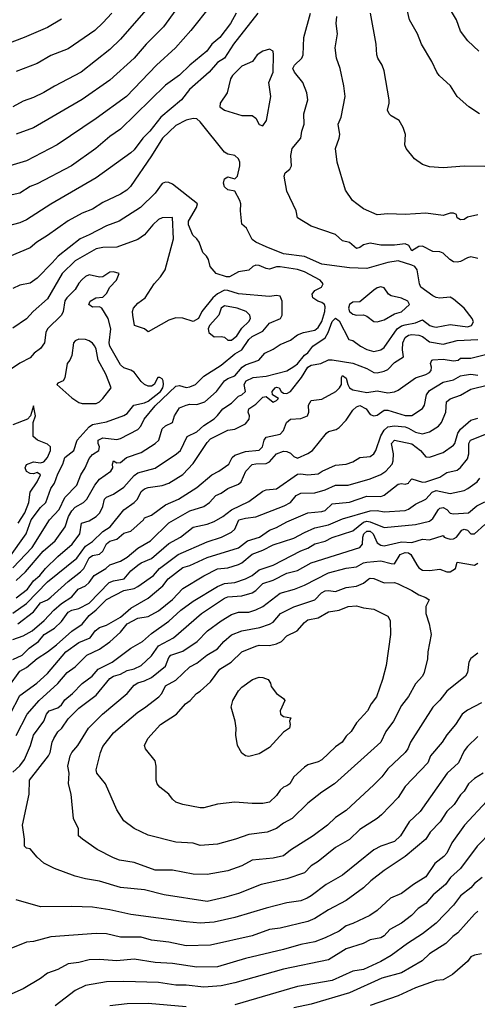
# Model space of a CAD drawing. Header units: metres. Extents: x -46681 to -43747, y -240911 to -237677.
# Tile 1027 of 1056: x -43902 to -43836, y -238340 to -238198. Entities that reach past the tile are written whole.
import ezdxf

# ---------------------------------------------------------------- set-up
doc = ezdxf.new("R2010")
doc.units = ezdxf.units.M
doc.layers.add('CONTOUR_INDEX', color=1, linetype='Continuous')
doc.layers.add('CONTOUR_INTER', color=3, linetype='Continuous')

msp = doc.modelspace()

# ---------------------------------------------------------------- linework, layer by layer
at = {"layer": 'CONTOUR_INDEX'}
for points, elevation in [([(-43874.1, -238195.98), (-43876.96, -238199.52), (-43879.16, -238202.02), (-43881.91, -238204.52), (-43886.23, -238209.02), (-43890.6, -238212.19), (-43896.22, -238216.02), (-43900.6, -238218.29), (-43906.1, -238219.92)], 75), ([(-43834.6, -238219.12), (-43837.6, -238219.06), (-43840.6, -238219.33), (-43842.6, -238219.19), (-43843.6, -238218.82), (-43844.73, -238218.02), (-43845.93, -238216.52), (-43846.15, -238216.02), (-43846.01, -238214.52), (-43846.36, -238213.52), (-43846.93, -238212.52), (-43848.1, -238211.82), (-43848.4, -238211.52), (-43848.61, -238211.02), (-43848.37, -238210.02), (-43848.4, -238209.52), (-43849.1, -238205.34), (-43849.4, -238204.52), (-43850.01, -238203.52), (-43850.14, -238203.02), (-43850.24, -238201.52), (-43851.08, -238197.02)], 75), ([(-43902.6, -238276.94), (-43899.78, -238274.02), (-43897.3, -238270.02), (-43895.93, -238268.52), (-43895.1, -238266.82), (-43893.35, -238265.02), (-43892.79, -238263.52), (-43892.15, -238262.52), (-43891.6, -238261.17), (-43891.1, -238260.63), (-43890.22, -238260.02), (-43890.12, -238259.52), (-43890.3, -238259.02), (-43890.31, -238258.52), (-43889.6, -238258.19), (-43887.6, -238258.47), (-43887.1, -238258.32), (-43884.6, -238257.03), (-43884.15, -238256.52), (-43883.66, -238255.52), (-43882.1, -238253.58), (-43879.1, -238250.76), (-43878.6, -238250.65), (-43877.6, -238250.95), (-43877.1, -238250.88), (-43876.3, -238250.52), (-43875.1, -238249.31), (-43872.6, -238247.73), (-43870.6, -238246.13), (-43869.62, -238245.52), (-43868.6, -238244.05), (-43868.1, -238243.59), (-43866.6, -238242.83), (-43865.6, -238241.7), (-43864.05, -238241.02), (-43863.79, -238240.52), (-43863.8, -238238.52), (-43864.1, -238237.8), (-43864.6, -238237.7), (-43865.6, -238237.84), (-43870.1, -238237.48), (-43871.6, -238236.97), (-43872.1, -238236.95), (-43873.1, -238237.46), (-43873.76, -238238.02), (-43875.35, -238240.02), (-43875.86, -238241.02), (-43876.6, -238241.45), (-43878.1, -238240.95), (-43879.1, -238240.93), (-43880.1, -238241.27), (-43883.1, -238242.96), (-43883.64, -238242.52), (-43885.05, -238242.02), (-43885.32, -238240.52), (-43885.35, -238240.02), (-43885.19, -238239.52), (-43884.6, -238238.81), (-43883.52, -238238.02), (-43882.24, -238236.02), (-43881.3, -238235.02), (-43880.66, -238234.02), (-43879.43, -238229.52), (-43879.6, -238226.46), (-43881.1, -238226.54), (-43881.6, -238226.74), (-43882.42, -238227.52), (-43883.6, -238228.97), (-43884.6, -238229.63), (-43887.6, -238230.72), (-43889.6, -238230.79), (-43890.6, -238230.99), (-43893.6, -238232.71), (-43895.46, -238234.52), (-43897.6, -238238.19), (-43899.65, -238240.02), (-43900.6, -238241.05), (-43902.6, -238242.4)], 70), ([(-43902.6, -238287.26), (-43901.1, -238286.71), (-43899.81, -238286.02), (-43898.07, -238284.52), (-43896.67, -238283.02), (-43895.6, -238282.07), (-43894.1, -238281.1), (-43893.19, -238280.02), (-43892.1, -238279.5), (-43891.59, -238279.02), (-43890.86, -238278.02), (-43889.18, -238277.02), (-43888.6, -238276.5), (-43887.1, -238275.96), (-43886.1, -238275.41), (-43884.6, -238274.1), (-43882.74, -238273.02), (-43880.1, -238270.47), (-43877.1, -238268.7), (-43875.1, -238268.08), (-43874.27, -238267.52), (-43873.33, -238266.52), (-43872.6, -238266.18), (-43871.6, -238265.49), (-43870.1, -238264.89), (-43869.72, -238264.52), (-43869.04, -238263.02), (-43868.1, -238262.06), (-43867.6, -238261.93), (-43866.1, -238261.89), (-43865.6, -238261.64), (-43864.6, -238260.51), (-43863.6, -238260.15), (-43863.1, -238260.19), (-43862.6, -238260.42), (-43862.1, -238260.91), (-43861.6, -238261.12), (-43860.1, -238260.45), (-43859.45, -238260.02), (-43857.41, -238257.52), (-43857.1, -238257.29), (-43856.02, -238257.02), (-43855.6, -238256.71), (-43854.6, -238255.68), (-43853.6, -238254.21), (-43853.1, -238253.74), (-43852.6, -238253.54), (-43851.7, -238254.02), (-43851.1, -238254.85), (-43850.6, -238255.02), (-43850.1, -238254.93), (-43849.1, -238254.21), (-43848.6, -238254.21), (-43846.1, -238254.99), (-43845.1, -238254.98), (-43843.6, -238253.99), (-43843.3, -238253.52), (-43843, -238252.02), (-43842.6, -238251.37), (-43840.6, -238250.18), (-43839.1, -238249.83), (-43838.1, -238249.28), (-43837.6, -238249.17), (-43836.6, -238249.05), (-43835.6, -238249.2)], 75), ([(-43902.6, -238306.34), (-43901.6, -238305.43), (-43900.92, -238304.52), (-43900.03, -238302.52), (-43899.59, -238301.02), (-43898.1, -238299.04), (-43897.73, -238298.02), (-43897.33, -238297.52), (-43896.1, -238297.08), (-43895.6, -238296.67), (-43895.1, -238295.95), (-43893.98, -238295.02), (-43892.6, -238293.6), (-43891.18, -238292.52), (-43890.28, -238291.52), (-43888.27, -238290.52), (-43885.58, -238288.52), (-43883.91, -238287.52), (-43882.6, -238286.37), (-43880.1, -238284.62), (-43878.4, -238283.02), (-43876.6, -238281.75), (-43873.1, -238279.61), (-43872.1, -238279.17), (-43870.6, -238279.02), (-43869.07, -238278.52), (-43868.13, -238278.02), (-43867.1, -238277.21), (-43865.1, -238276.54), (-43861.1, -238274.48), (-43860.1, -238274.11), (-43859.1, -238273.49), (-43857.6, -238273.1), (-43856.6, -238272.55), (-43853.6, -238271.6), (-43852.1, -238270.36), (-43851.6, -238270.22), (-43851.1, -238270.29), (-43849.1, -238271.11), (-43844.6, -238270.67), (-43842.6, -238270.2), (-43842.1, -238269.81), (-43841.29, -238268.52), (-43841.1, -238268.35), (-43840.6, -238268.26), (-43840.1, -238268.55), (-43839.6, -238269.04), (-43839.1, -238269.17), (-43836.96, -238269.02), (-43835.76, -238268.02), (-43834.6, -238267.41)], 80), ([(-43868.05, -238293.02), (-43867.1, -238292.67), (-43866.6, -238292.71), (-43865.81, -238293.02), (-43865.49, -238293.52), (-43865.38, -238294.02), (-43864.6, -238295.03), (-43863.6, -238295.74), (-43863.41, -238296.02), (-43864.07, -238297.52), (-43864.03, -238298.02), (-43863.6, -238298.35), (-43862.57, -238298.52), (-43862.74, -238299.02), (-43862.64, -238299.52), (-43862.73, -238300.02), (-43863.6, -238300.6), (-43865.6, -238302.79), (-43867.1, -238303.71), (-43868.6, -238304.1), (-43869.1, -238304.02), (-43869.6, -238303.61), (-43870.23, -238302.52), (-43870.48, -238301.02), (-43870.44, -238300.02), (-43870.56, -238299.02), (-43871.12, -238297.02), (-43870.9, -238296.02), (-43870.1, -238294.67), (-43869.6, -238294.12), (-43868.05, -238293.02)], 85), ([(-43835.6, -238301.24), (-43837.1, -238302.66), (-43837.6, -238303.31), (-43838.41, -238305.02), (-43840.05, -238306.52), (-43843.92, -238312.02), (-43845.49, -238313.52), (-43846.73, -238315.52), (-43847.6, -238316.36), (-43849.6, -238317.03), (-43850.6, -238317.57), (-43855.1, -238321.19), (-43857.44, -238322.52), (-43859.6, -238324.19), (-43860.2, -238324.52), (-43861.1, -238324.88), (-43863.1, -238325.2), (-43866.1, -238325.96), (-43870.6, -238327.32), (-43873.6, -238327.96), (-43875.6, -238328.09), (-43877.6, -238327.92), (-43885.6, -238326.88), (-43888.6, -238326.2), (-43891.1, -238325.8), (-43894.1, -238325.69), (-43898.6, -238325.74), (-43902.1, -238324.77)], 80), ([(-43835.6, -238326.37), (-43836.1, -238326.8), (-43838.48, -238329.52), (-43839.22, -238330.02), (-43840.23, -238331.02), (-43842.6, -238332.54), (-43843.61, -238333.52), (-43846.6, -238335.26), (-43849.45, -238336.02), (-43854.1, -238338.15), (-43859.6, -238339.76), (-43862.1, -238340.3)], 75)]:
    msp.add_lwpolyline(points, dxfattribs=dict(at, elevation=elevation))
at = {"layer": 'CONTOUR_INTER'}
for points, elevation in [([(-43881.1, -238193.86), (-43887.1, -238200.77), (-43888.6, -238202.26), (-43892.75, -238205.52), (-43896.6, -238207.55), (-43898.1, -238208.47), (-43899.6, -238209.17), (-43901.1, -238209.69), (-43902.6, -238210.54)], 77), ([(-43835.37, -238211.52), (-43836.93, -238210.52), (-43838.57, -238209.02), (-43839.55, -238207.52), (-43841.17, -238206.02), (-43841.52, -238205.52), (-43842.24, -238204.02), (-43843.75, -238201.52), (-43844.3, -238200.02), (-43845.45, -238198.02), (-43846.1, -238195.28)], 76), ([(-43879.1, -238196.56), (-43880.91, -238199.02), (-43883.37, -238201.52), (-43885.13, -238203.52), (-43888.6, -238206.69), (-43892.6, -238209.49), (-43899.6, -238213.55), (-43902.1, -238214.47)], 76), ([(-43835.48, -238202.52), (-43837.05, -238201.02), (-43838.1, -238199.65), (-43838.67, -238198.02), (-43840.1, -238195.68)], 77), ([(-43895.6, -238197.89), (-43897.6, -238199.08), (-43900.94, -238200.52), (-43904.1, -238201.73), (-43905.6, -238202.02), (-43909.6, -238203.11), (-43911.6, -238203.39), (-43912.6, -238203.93), (-43913.1, -238203.99), (-43914.1, -238203.4), (-43915.6, -238203.19), (-43916.1, -238203.24), (-43918.1, -238203.9), (-43920.6, -238203.81), (-43922.1, -238203.17), (-43926.6, -238202.07), (-43927.04, -238201.52), (-43927.02, -238201.02), (-43926.72, -238200.02), (-43927.18, -238199.02), (-43927.17, -238198.02), (-43927.45, -238197.02)], 79), ([(-43870.42, -238197.02), (-43871.22, -238198.52), (-43872.77, -238200.52), (-43873.94, -238201.52), (-43874.64, -238202.52), (-43877.09, -238204.52), (-43878.6, -238205.97), (-43880.6, -238207.43), (-43887.1, -238213.75), (-43888.6, -238214.82), (-43890.62, -238216.52), (-43894.12, -238219.02), (-43899.1, -238221.62), (-43900.11, -238222.02), (-43901.6, -238222.96), (-43907.1, -238224.18)], 74), ([(-43867.28, -238197.02), (-43870.8, -238201.52), (-43872.08, -238203.52), (-43873.1, -238204.16), (-43874.32, -238205.52), (-43877.15, -238208.02), (-43878.29, -238209.52), (-43881.27, -238212.02), (-43882.87, -238214.02), (-43883.85, -238215.02), (-43885.1, -238216.71), (-43885.6, -238217.16), (-43890.6, -238220.78), (-43897.1, -238224.55), (-43900.6, -238226.82), (-43901.6, -238227.26), (-43903.6, -238227.77)], 73), ([(-43888.34, -238197.02), (-43889.6, -238198.42), (-43890.79, -238199.52), (-43894.6, -238202.18), (-43897.1, -238203.16), (-43899.1, -238204.28), (-43902.1, -238205.46)], 78), ([(-43835.6, -238232.36), (-43836.6, -238232.12), (-43837.1, -238232.26), (-43838.1, -238232.8), (-43838.6, -238232.92), (-43839.1, -238232.85), (-43839.64, -238232.52), (-43840.6, -238231.59), (-43841.1, -238231.4), (-43842.1, -238231.37), (-43843.6, -238230.6), (-43844.1, -238230.64), (-43845.1, -238231.27), (-43845.54, -238230.52), (-43846.1, -238230.27), (-43847.6, -238230.47), (-43849.6, -238230.44), (-43851.1, -238230.16), (-43852.1, -238230.42), (-43852.6, -238230.78), (-43853.1, -238230.95), (-43854.1, -238230.09), (-43855.1, -238229.82), (-43856.1, -238228.9), (-43859.6, -238227.72), (-43861.6, -238226.54), (-43861.76, -238225.52), (-43863.1, -238222.68), (-43863.49, -238220.52), (-43863.34, -238220.02), (-43862.71, -238219.52), (-43862.46, -238219.02), (-43862.53, -238217.52), (-43862.34, -238216.52), (-43861.09, -238215.02), (-43860.96, -238214.02), (-43860.65, -238213.02), (-43860.68, -238211.52), (-43860.08, -238209.52), (-43860.26, -238208.52), (-43860.84, -238207.02), (-43862.03, -238205.52), (-43862.25, -238205.02), (-43862.04, -238204.52), (-43860.97, -238203.52), (-43860.79, -238203.02), (-43860.69, -238200.52), (-43859.73, -238197.02)], 73), ([(-43835.6, -238226.09), (-43837.1, -238226.4), (-43837.6, -238226.77), (-43838.1, -238226.83), (-43838.6, -238226.54), (-43838.67, -238226.02), (-43839.1, -238225.86), (-43839.6, -238225.84), (-43840.6, -238226.17), (-43843.1, -238225.85), (-43846.1, -238226.05), (-43848.6, -238225.95), (-43850.1, -238226.1), (-43852.1, -238225.21), (-43853.06, -238224.52), (-43853.68, -238224.02), (-43854.67, -238222.52), (-43855.88, -238218.52), (-43856.11, -238216.52), (-43855.59, -238215.02), (-43855.51, -238214.52), (-43855.71, -238213.02), (-43855.32, -238212.02), (-43854.74, -238209.02), (-43854.91, -238207.52), (-43855.44, -238205.02), (-43855.97, -238203.52), (-43856.14, -238202.02), (-43855.85, -238200.02), (-43856.03, -238198.52), (-43855.92, -238197.52)], 74), ([(-43866.6, -238202.51), (-43867.39, -238203.02), (-43868.09, -238204.02), (-43869.6, -238204.67), (-43870.95, -238206.02), (-43871.22, -238206.52), (-43871.74, -238208.52), (-43872.72, -238210.02), (-43872.78, -238210.52), (-43872.08, -238211.02), (-43869.6, -238211.78), (-43868.1, -238211.79), (-43867.6, -238212.14), (-43867.1, -238213.06), (-43866.6, -238213.28), (-43866.04, -238212.52), (-43865.44, -238209.02), (-43865.7, -238207.02), (-43865.08, -238205.52), (-43865.02, -238203.02), (-43865.1, -238202.51), (-43865.6, -238202.2), (-43866.6, -238202.51)], 72), ([(-43902.1, -238281.23), (-43900.49, -238280.02), (-43899.6, -238278.8), (-43898.69, -238278.02), (-43897.87, -238277.02), (-43896.1, -238275.29), (-43894.02, -238273.52), (-43892.94, -238272.02), (-43892.72, -238270.52), (-43891.6, -238270.18), (-43890.56, -238269.52), (-43890.05, -238269.02), (-43889.6, -238268.1), (-43889.39, -238267.02), (-43889.1, -238266.76), (-43888.1, -238266.31), (-43886.6, -238265.31), (-43885.1, -238263.64), (-43884.6, -238263.25), (-43882.1, -238262.56), (-43879.03, -238260.52), (-43878.45, -238260.02), (-43877.48, -238258.02), (-43876.1, -238257.34), (-43875.1, -238256.43), (-43873.6, -238255.45), (-43873.1, -238255.01), (-43872.36, -238254.02), (-43871.1, -238253.19), (-43870.1, -238252.19), (-43869.61, -238252.02), (-43869.1, -238251.54), (-43869.29, -238250.52), (-43868.98, -238250.02), (-43867.95, -238249.52), (-43866.1, -238249.34), (-43863.1, -238248.56), (-43862.1, -238247.95), (-43861.6, -238247.54), (-43860.6, -238246.28), (-43860.1, -238245.94), (-43859.38, -238245.02), (-43857.6, -238243.79), (-43857.15, -238243.02), (-43856.6, -238241.47), (-43856.1, -238240.99), (-43855.6, -238241.34), (-43854.18, -238244.02), (-43853.6, -238244.17), (-43852.51, -238245.02), (-43851.6, -238245.49), (-43850.6, -238245.75), (-43849.6, -238245.53), (-43849.1, -238245.19), (-43847.22, -238242.52), (-43846.6, -238242.08), (-43846.1, -238241.92), (-43844.6, -238241.62), (-43843.6, -238241.23), (-43842.55, -238242.02), (-43842.1, -238242.19), (-43841.6, -238242.25), (-43839.6, -238241.89), (-43837.1, -238242.2), (-43836.54, -238242.02), (-43836.25, -238241.52), (-43836.45, -238241.02), (-43837.56, -238239.52), (-43839.1, -238238.22), (-43839.6, -238237.96), (-43841.1, -238238.08), (-43841.6, -238237.98), (-43842.1, -238237.75), (-43843.83, -238236.52), (-43844.02, -238236.02), (-43844.35, -238234.02), (-43844.67, -238233.52), (-43845.1, -238233.32), (-43847.1, -238232.72), (-43848.6, -238232.94), (-43851.6, -238233.84), (-43854.1, -238233.74), (-43858.1, -238233.21), (-43860.6, -238232.11), (-43863.6, -238231.69), (-43866.1, -238230.71), (-43867.58, -238230.02), (-43868.1, -238229.66), (-43868.91, -238228.02), (-43869.6, -238227.41), (-43869.82, -238225.52), (-43869.73, -238224.52), (-43869.88, -238224.02), (-43870.6, -238222.69), (-43871.6, -238222.5), (-43872.1, -238222.07), (-43872.26, -238221.52), (-43872.1, -238220.91), (-43871.6, -238220.6), (-43870.6, -238220.88), (-43870.25, -238220.52), (-43869.91, -238219.02), (-43869.91, -238218.52), (-43870.08, -238218.02), (-43870.6, -238217.52), (-43871.6, -238217.35), (-43872.1, -238217.05), (-43875.6, -238212.7), (-43876.1, -238212.27), (-43876.6, -238212.19), (-43877.6, -238212.47), (-43879.1, -238213.2), (-43881.03, -238215.02), (-43882.6, -238217.61), (-43885.63, -238222.02), (-43886.16, -238222.52), (-43887.1, -238223.1), (-43889.6, -238224.3), (-43891.1, -238225.27), (-43892.6, -238225.83), (-43894.6, -238226.93), (-43897.6, -238229.07), (-43899.14, -238230.02), (-43900.1, -238230.84), (-43904.6, -238232.69)], 72), ([(-43902.1, -238278.74), (-43900.76, -238277.52), (-43898.23, -238274.52), (-43896.47, -238273.02), (-43895.06, -238271.02), (-43894.57, -238269.52), (-43894.1, -238268.73), (-43893.6, -238268.21), (-43892.4, -238267.52), (-43891.95, -238267.02), (-43890.78, -238265.02), (-43890.1, -238264.14), (-43888.49, -238263.02), (-43888.16, -238262.52), (-43888.21, -238262.02), (-43888.1, -238261.51), (-43887.6, -238261.79), (-43887.1, -238261.75), (-43886.22, -238261.02), (-43884.1, -238260.33), (-43882.1, -238259.03), (-43881.54, -238258.52), (-43881.1, -238256.91), (-43880.6, -238256.48), (-43879.61, -238256.02), (-43879.32, -238255.02), (-43878.6, -238253.88), (-43877.6, -238253.48), (-43877.1, -238253.37), (-43876.1, -238253.4), (-43874.92, -238253.02), (-43873.26, -238251.52), (-43872.1, -238249.99), (-43871.6, -238249.65), (-43870.6, -238249.26), (-43869.58, -238248.02), (-43869.1, -238247.71), (-43867.14, -238247.02), (-43866.29, -238246.02), (-43865.1, -238245.45), (-43864.1, -238244.76), (-43862.6, -238244.13), (-43861.6, -238243.36), (-43860.73, -238243.02), (-43859.1, -238242.7), (-43858.6, -238242.31), (-43858.1, -238241.45), (-43857.65, -238240.02), (-43857.6, -238239.35), (-43857.72, -238239.02), (-43858.1, -238238.71), (-43858.66, -238238.52), (-43859.39, -238238.02), (-43859.49, -238237.52), (-43859.1, -238236.97), (-43858.14, -238236.52), (-43857.89, -238236.02), (-43858.31, -238235.52), (-43860.6, -238234.28), (-43861.6, -238233.95), (-43864.1, -238233.6), (-43864.6, -238233.57), (-43865.6, -238233.89), (-43866.1, -238233.84), (-43867.1, -238233.39), (-43867.6, -238233.34), (-43868.03, -238233.52), (-43868.6, -238234.05), (-43870.1, -238234.32), (-43871.4, -238235.02), (-43871.8, -238235.02), (-43873.32, -238234.52), (-43874.17, -238233.52), (-43874.39, -238232.52), (-43874.71, -238232.02), (-43875.24, -238231.52), (-43875.73, -238230.02), (-43876.07, -238229.52), (-43876.65, -238229.02), (-43877.27, -238227.52), (-43877.27, -238227.02), (-43876.12, -238225.02), (-43876.01, -238224.52), (-43879.6, -238221.69), (-43880.1, -238221.43), (-43880.6, -238221.36), (-43881.1, -238221.59), (-43882.1, -238222.97), (-43884.18, -238225.02), (-43887.29, -238227.02), (-43889.1, -238227.65), (-43891.6, -238228.98), (-43892.9, -238229.52), (-43896.08, -238232.02), (-43896.91, -238233.02), (-43899.1, -238235.22), (-43900.1, -238235.93), (-43901.6, -238236.21), (-43902.6, -238236.71)], 71), ([(-43903.15, -238275.52), (-43900.67, -238272.02), (-43899.95, -238270.02), (-43898.6, -238268.25), (-43897.83, -238267.52), (-43897.12, -238265.52), (-43896.6, -238264.75), (-43896.1, -238263.38), (-43895.38, -238262.02), (-43895.12, -238261.02), (-43893.81, -238260.02), (-43893.33, -238258.52), (-43891.6, -238256.62), (-43891.1, -238256.29), (-43889.1, -238255.91), (-43886.6, -238254.99), (-43886.1, -238254.69), (-43885.16, -238253.52), (-43883.6, -238253.18), (-43883.1, -238252.91), (-43881.33, -238251.52), (-43881, -238251.02), (-43880.88, -238250.52), (-43880.93, -238250.02), (-43881.1, -238249.71), (-43881.43, -238249.52), (-43881.68, -238249.52), (-43882.25, -238250.52), (-43882.6, -238250.75), (-43883.1, -238250.75), (-43883.6, -238250.53), (-43884.1, -238250.09), (-43885.1, -238248.75), (-43885.6, -238248.45), (-43886.6, -238248.12), (-43887.1, -238247.69), (-43888.6, -238244.99), (-43888.71, -238244.52), (-43888.49, -238242.52), (-43888.84, -238241.02), (-43889.75, -238239.52), (-43890.1, -238239.32), (-43891.1, -238239.39), (-43891.64, -238239.02), (-43891.43, -238238.52), (-43890.64, -238238.02), (-43889.6, -238237.96), (-43889.1, -238237.41), (-43888.6, -238236.5), (-43887.67, -238235.52), (-43887.26, -238234.52), (-43888.1, -238234.28), (-43888.6, -238234.34), (-43889.6, -238235.02), (-43890.1, -238235.05), (-43891.6, -238234.74), (-43892.1, -238234.95), (-43892.6, -238235.4), (-43893.1, -238235.95), (-43893.6, -238236.85), (-43894.82, -238238.02), (-43895.1, -238238.46), (-43895.34, -238240.02), (-43895.6, -238240.52), (-43897.6, -238242.52), (-43897.83, -238243.02), (-43898.04, -238244.52), (-43898.6, -238245.34), (-43899.5, -238246.02), (-43900.1, -238246.66), (-43901.6, -238247.44), (-43903.93, -238249.02)], 69), ([(-43849.6, -238236.45), (-43850.1, -238236.59), (-43850.6, -238236.92), (-43852.6, -238238.62), (-43853.6, -238238.65), (-43854.1, -238238.99), (-43854.26, -238239.52), (-43854.1, -238240.02), (-43853.6, -238240.39), (-43853.1, -238240.54), (-43852.1, -238240.47), (-43851.6, -238240.7), (-43850.6, -238241.45), (-43850.1, -238241.52), (-43849.1, -238241.2), (-43847.6, -238240.33), (-43846.6, -238240.08), (-43845.44, -238239.02), (-43845.7, -238238.52), (-43846.6, -238238.08), (-43848.1, -238237.76), (-43848.5, -238237.52), (-43849.1, -238236.59), (-43849.6, -238236.45)], 71), ([(-43872.1, -238239.19), (-43872.56, -238239.52), (-43872.93, -238240.52), (-43874.24, -238242.02), (-43874.43, -238242.52), (-43874.35, -238243.02), (-43873.6, -238243.68), (-43872.6, -238243.63), (-43872.1, -238243.73), (-43871.6, -238244.14), (-43871.1, -238244.14), (-43870.32, -238243.52), (-43869.6, -238242.41), (-43868.6, -238241.45), (-43868.37, -238241.02), (-43868.43, -238240.52), (-43868.99, -238240.02), (-43870.3, -238239.52), (-43872.1, -238239.19)], 69), ([(-43902.6, -238283.45), (-43900.6, -238282.05), (-43897.6, -238278.95), (-43893.35, -238275.52), (-43892.1, -238273.79), (-43891.1, -238273.13), (-43889.6, -238271.7), (-43888.58, -238271.02), (-43886.6, -238268.57), (-43885.1, -238267.54), (-43884.61, -238267.02), (-43884.1, -238265.94), (-43883.6, -238265.55), (-43883.1, -238265.38), (-43881.1, -238265.07), (-43880.1, -238264.74), (-43878.1, -238263.5), (-43876.6, -238261.89), (-43874.6, -238258.86), (-43874.1, -238258.34), (-43871.6, -238257.1), (-43870.6, -238256.94), (-43869.1, -238256.17), (-43868.56, -238255.52), (-43868.51, -238255.02), (-43868.68, -238254.52), (-43868.61, -238254.02), (-43867.6, -238253.36), (-43866.6, -238252.33), (-43866.1, -238252.25), (-43865.1, -238253.05), (-43864.6, -238252.83), (-43864.34, -238252.52), (-43865.17, -238252.02), (-43865.23, -238251.52), (-43864.79, -238251.02), (-43864.6, -238250.93), (-43864.23, -238251.02), (-43863.95, -238251.52), (-43863.6, -238251.79), (-43863.1, -238251.8), (-43862.6, -238251.54), (-43860.99, -238249.52), (-43860.08, -238248.02), (-43859.6, -238247.74), (-43858.24, -238247.52), (-43857.1, -238246.97), (-43856.6, -238246.97), (-43853.6, -238247.44), (-43851.6, -238248.2), (-43850.6, -238248.78), (-43850.1, -238248.83), (-43849.1, -238248.58), (-43848.6, -238248.37), (-43847.6, -238247.34), (-43846.32, -238246.52), (-43846.46, -238245.52), (-43846.41, -238244.52), (-43846.1, -238243.74), (-43845.6, -238243.4), (-43845.1, -238243.31), (-43844.1, -238243.42), (-43843.6, -238243.63), (-43842.6, -238244.39), (-43840.6, -238244.71), (-43838.6, -238244.2), (-43835.6, -238244.05)], 73), ([(-43893.1, -238244), (-43893.6, -238244.23), (-43893.85, -238244.52), (-43894.1, -238246.35), (-43894.36, -238247.02), (-43894.75, -238247.52), (-43895.1, -238249.58), (-43895.36, -238250.02), (-43896.1, -238250.32), (-43896.23, -238250.52), (-43894.1, -238252.43), (-43893.1, -238253.1), (-43892.6, -238253.25), (-43890.6, -238253.24), (-43890.09, -238253.02), (-43889.6, -238252.52), (-43888.43, -238251.02), (-43889.18, -238249.02), (-43890.31, -238247.02), (-43890.6, -238245.42), (-43890.77, -238245.02), (-43891.1, -238244.59), (-43891.6, -238244.23), (-43892.1, -238244.02), (-43893.1, -238244)], 68), ([(-43901.86, -238285.02), (-43899.6, -238283.25), (-43898.6, -238281.99), (-43897.6, -238281.54), (-43897.1, -238281.17), (-43894.6, -238278.89), (-43892.86, -238277.52), (-43892.36, -238277.02), (-43891.6, -238275.48), (-43891.1, -238275.14), (-43890.1, -238274.94), (-43889.6, -238274.52), (-43889.1, -238273.47), (-43888.6, -238273.08), (-43887.6, -238272.81), (-43886.6, -238271.95), (-43885.6, -238271.67), (-43883.76, -238270.02), (-43883.6, -238269.71), (-43882.6, -238269.36), (-43880.6, -238267.88), (-43878.71, -238267.02), (-43876.1, -238265.35), (-43873.91, -238263.52), (-43872.93, -238263.02), (-43871.46, -238262.02), (-43871.01, -238261.02), (-43870.6, -238260.72), (-43869.1, -238260.19), (-43867.1, -238259.97), (-43866.61, -238259.52), (-43866.39, -238258.52), (-43866.1, -238258.09), (-43864.1, -238257.69), (-43863.6, -238257.14), (-43863.17, -238256.02), (-43862.6, -238255.52), (-43861.1, -238255.44), (-43860.15, -238255.02), (-43859.97, -238254.52), (-43859.99, -238253.52), (-43859.6, -238252.83), (-43858.1, -238252.64), (-43856.08, -238251.52), (-43855.52, -238251.02), (-43855.25, -238250.52), (-43855.26, -238249.52), (-43855.1, -238249.25), (-43854.6, -238249.61), (-43854.36, -238250.52), (-43854.1, -238251), (-43853.6, -238251.3), (-43851.6, -238251.68), (-43850.1, -238251.42), (-43848.6, -238251.72), (-43847.6, -238251.57), (-43847.1, -238251.36), (-43844.6, -238249.55), (-43843.1, -238249.09), (-43842.6, -238248.78), (-43842.33, -238248.52), (-43842.27, -238248.02), (-43842.42, -238247.52), (-43842.23, -238247.02), (-43842.1, -238246.95), (-43840.6, -238246.87), (-43839.1, -238247.11), (-43838.44, -238247.02), (-43838.1, -238246.74), (-43836.6, -238246.71), (-43833.74, -238246.02)], 74), ([(-43902.6, -238290.15), (-43901.26, -238289.52), (-43900.23, -238288.52), (-43898.88, -238287.52), (-43898.09, -238286.52), (-43896.6, -238285.61), (-43895.6, -238284.64), (-43894.6, -238283.33), (-43894.1, -238283.03), (-43893.1, -238282.79), (-43891.57, -238282.02), (-43888.69, -238279.02), (-43888.1, -238278.79), (-43886.55, -238278.52), (-43885.6, -238277.36), (-43884.6, -238276.53), (-43884.1, -238276.2), (-43882.6, -238275.6), (-43880.1, -238273.43), (-43878.43, -238272.52), (-43876.6, -238271.08), (-43874.6, -238270.66), (-43873.6, -238270.25), (-43872.34, -238269.52), (-43871.1, -238268.56), (-43868.6, -238267.37), (-43866.6, -238265.91), (-43866.1, -238265.72), (-43864.6, -238265.57), (-43861.6, -238263.45), (-43861.1, -238263.39), (-43860.1, -238263.54), (-43858.6, -238263.39), (-43858.05, -238263.02), (-43856.1, -238262.13), (-43854.6, -238262), (-43853.6, -238261.66), (-43852.6, -238261.04), (-43851.1, -238260.9), (-43850.59, -238260.52), (-43850.32, -238260.02), (-43849.6, -238257.9), (-43849.1, -238257.12), (-43848.6, -238256.64), (-43847.6, -238256.48), (-43846.1, -238256.64), (-43845.6, -238256.79), (-43844.6, -238257.41), (-43843.6, -238257.64), (-43842.6, -238257.36), (-43841.3, -238256.52), (-43840.86, -238256.02), (-43840.2, -238254.52), (-43840.11, -238253.02), (-43839.6, -238252.59), (-43838.1, -238252.08), (-43836.6, -238251.22), (-43834.1, -238250.59)], 76), ([(-43901.84, -238270.52), (-43900.84, -238269.02), (-43900.28, -238267.52), (-43900.11, -238266.02), (-43899.1, -238264.56), (-43898.6, -238263.52), (-43899.1, -238263.2), (-43899.6, -238263.39), (-43900.1, -238263.36), (-43900.6, -238263.07), (-43900.81, -238262.52), (-43900.6, -238262.05), (-43899.6, -238261.66), (-43898.6, -238261.81), (-43898.1, -238261.65), (-43897.6, -238261.05), (-43897.16, -238260.02), (-43897.18, -238259.52), (-43897.6, -238259.12), (-43899.05, -238258.52), (-43899.68, -238258.02), (-43899.65, -238256.02), (-43899.31, -238255.02), (-43899.6, -238253.62), (-43900.02, -238255.02), (-43900.47, -238255.52), (-43902.6, -238256.35)], 68), ([(-43903.18, -238294.02), (-43901.6, -238291.82), (-43900.6, -238291.31), (-43899.1, -238289.98), (-43897.6, -238289.04), (-43896.32, -238288.02), (-43894.1, -238286.04), (-43892.6, -238285.03), (-43891.6, -238283.78), (-43890.6, -238283), (-43889.1, -238281.49), (-43886.6, -238280.21), (-43885.1, -238279.89), (-43884.6, -238279.64), (-43882.33, -238278.02), (-43881.48, -238277.02), (-43878.75, -238275.02), (-43874.6, -238273.2), (-43872.55, -238272.52), (-43871.1, -238271.81), (-43870.6, -238271.38), (-43870.02, -238270.02), (-43869.1, -238269.76), (-43867.6, -238269.6), (-43863.5, -238268.02), (-43862.61, -238267.52), (-43861.78, -238266.52), (-43861.1, -238266.16), (-43859.1, -238266.11), (-43857.6, -238265.69), (-43856.1, -238265.04), (-43854.31, -238265.02), (-43851.1, -238264.12), (-43849.6, -238263.47), (-43848.86, -238263.02), (-43847.95, -238262.02), (-43847.81, -238261.52), (-43847.78, -238260.52), (-43848.04, -238259.02), (-43847.6, -238258.56), (-43845.1, -238259.09), (-43843.89, -238260.02), (-43843.1, -238260.95), (-43842.6, -238260.98), (-43840.6, -238260.3), (-43839.1, -238259.28), (-43838.91, -238259.02), (-43838.49, -238257.52), (-43838.1, -238256.98), (-43836.6, -238255.65), (-43835.6, -238255.37)], 77), ([(-43902.95, -238298.02), (-43901.6, -238295.31), (-43899.12, -238293.52), (-43897.6, -238292.17), (-43894.93, -238289.02), (-43893.1, -238287.67), (-43891.43, -238287.02), (-43890.72, -238286.02), (-43890.12, -238285.52), (-43889.1, -238285.19), (-43887.1, -238284.06), (-43885.6, -238282.72), (-43883.1, -238281.32), (-43880.98, -238279.52), (-43880.23, -238278.52), (-43878.1, -238276.88), (-43877.1, -238276.59), (-43874.6, -238275.44), (-43870.1, -238274.06), (-43868.81, -238273.02), (-43867.06, -238272.52), (-43865.6, -238271.52), (-43864.6, -238271.14), (-43863.1, -238270.3), (-43860.1, -238269.01), (-43858.1, -238268.81), (-43857.6, -238268.65), (-43856.6, -238267.72), (-43854.1, -238267.49), (-43851.6, -238266.59), (-43849.6, -238266.64), (-43849.1, -238266.45), (-43847.1, -238264.88), (-43846.6, -238264.79), (-43846.1, -238264.9), (-43845.6, -238264.75), (-43845.51, -238264.52), (-43845.1, -238264.12), (-43843.6, -238264.57), (-43843.1, -238264.53), (-43841.1, -238263.88), (-43840.1, -238263.2), (-43838.6, -238262.87), (-43838.1, -238262.48), (-43837.1, -238261.25), (-43836.9, -238260.52), (-43836.89, -238259.02), (-43836.69, -238258.52), (-43834.12, -238257.52)], 78), ([(-43902.1, -238301.09), (-43900.53, -238298.02), (-43898.81, -238296.02), (-43896.1, -238293.57), (-43894.77, -238292.02), (-43893.6, -238291.2), (-43891.91, -238289.52), (-43890.1, -238288.63), (-43888.6, -238287.6), (-43887.1, -238286.22), (-43886.1, -238285.01), (-43884.6, -238284.2), (-43883.1, -238283.94), (-43881.6, -238283.12), (-43879.6, -238281.47), (-43878.1, -238279.92), (-43875.1, -238278.08), (-43873.1, -238277.08), (-43871.6, -238276.92), (-43870.1, -238276.44), (-43869.6, -238276.22), (-43868.1, -238274.94), (-43866.6, -238274.41), (-43865.1, -238273.64), (-43862.1, -238272.67), (-43860.6, -238271.82), (-43859.1, -238271.18), (-43857.1, -238270.76), (-43855.1, -238269.87), (-43851.1, -238268.71), (-43850.1, -238268.67), (-43849.1, -238268.86), (-43846.1, -238268.69), (-43845.6, -238268.48), (-43844.6, -238267.75), (-43843.11, -238267.02), (-43842.18, -238266.02), (-43841.6, -238265.8), (-43839.6, -238266.23), (-43837.6, -238265.79), (-43837.05, -238265.52), (-43835.72, -238264.52), (-43835.31, -238264.02)], 79), ([(-43835.1, -238296.39), (-43837.1, -238297.42), (-43837.87, -238298.02), (-43838.84, -238299.52), (-43840.1, -238300.97), (-43840.75, -238302.02), (-43842.43, -238304.02), (-43842.84, -238305.02), (-43846.1, -238308.41), (-43847.1, -238310), (-43849.47, -238312.52), (-43850.1, -238313.05), (-43852.6, -238314.64), (-43854.1, -238316.05), (-43856.1, -238317.2), (-43858.6, -238319.22), (-43859.6, -238319.87), (-43860.6, -238320.87), (-43863.1, -238321.75), (-43866.83, -238322.52), (-43870.1, -238323.82), (-43872.1, -238324.42), (-43874.6, -238324.97), (-43880.77, -238324.02), (-43883.6, -238323.31), (-43887.1, -238322.97), (-43890.1, -238322.04), (-43892.1, -238321.74), (-43893.6, -238321.35), (-43896.6, -238320.26), (-43898.1, -238319.49), (-43899.1, -238318.62), (-43900.1, -238317.4), (-43900.6, -238317.3), (-43900.9, -238317.02), (-43900.91, -238316.02), (-43901.19, -238314.02), (-43900.24, -238309.52), (-43900.17, -238307.52), (-43897.46, -238304.02), (-43897.19, -238303.52), (-43896.92, -238302.02), (-43896.68, -238301.52), (-43896.1, -238300.57), (-43895.52, -238300.02), (-43894.6, -238298.69), (-43893.1, -238297.15), (-43890.6, -238295.26), (-43888.6, -238292.87), (-43888.1, -238292.52), (-43887.1, -238292.25), (-43886.1, -238291.72), (-43885.1, -238291.48), (-43884.1, -238290.98), (-43882.6, -238289.63), (-43881.6, -238288.18), (-43879.44, -238287.02), (-43875.39, -238283.52), (-43872.1, -238281.28), (-43871.6, -238281.12), (-43869.6, -238280.98), (-43868.1, -238280.52), (-43867.6, -238280.19), (-43866.6, -238279.18), (-43865.1, -238278.7), (-43863.1, -238277.7), (-43861.6, -238277.32), (-43859.6, -238276.2), (-43852.62, -238274.02), (-43852.23, -238273.52), (-43852.19, -238272.52), (-43852.04, -238272.02), (-43851.6, -238271.66), (-43851.1, -238271.66), (-43850.7, -238272.02), (-43850.1, -238273.34), (-43849.6, -238273.65), (-43849.1, -238273.74), (-43846.6, -238273.17), (-43845.1, -238273.27), (-43843.6, -238272.81), (-43842.6, -238272.89), (-43840.6, -238272.28), (-43840.46, -238272.52), (-43840.1, -238272.67), (-43839.6, -238272.81), (-43839.1, -238272.75), (-43838.7, -238272.52), (-43837.92, -238271.52), (-43837.6, -238271.36), (-43837.1, -238271.49), (-43836.6, -238272.03), (-43836.1, -238272.04), (-43834.6, -238270.69)], 81), ([(-43835.6, -238289.2), (-43836.6, -238289.98), (-43836.89, -238290.52), (-43837.08, -238292.02), (-43837.38, -238292.52), (-43840.1, -238294.69), (-43841.1, -238295.98), (-43842.12, -238297.02), (-43845.3, -238302.02), (-43845.71, -238303.02), (-43846.07, -238303.52), (-43848.6, -238305.9), (-43849.45, -238307.02), (-43850.6, -238308.19), (-43854.6, -238311.9), (-43856.1, -238312.91), (-43857.27, -238314.02), (-43859.31, -238315.52), (-43862.6, -238317.6), (-43863.6, -238318.39), (-43865.1, -238318.75), (-43868.1, -238319.05), (-43869.6, -238319.84), (-43871.6, -238320.58), (-43874.6, -238321.12), (-43876.6, -238321.07), (-43879.6, -238320.48), (-43882.1, -238320.46), (-43885.1, -238319.38), (-43887.21, -238319.02), (-43888.1, -238318.7), (-43890.43, -238317.52), (-43892.56, -238316.02), (-43893.12, -238315.52), (-43893.13, -238314.52), (-43893.83, -238313.02), (-43894.17, -238309.52), (-43894.58, -238308.02), (-43894.48, -238306.52), (-43894.66, -238305.52), (-43894.33, -238304.02), (-43894.08, -238303.52), (-43893.22, -238302.52), (-43891.7, -238300.02), (-43889.68, -238298.02), (-43886.1, -238295.02), (-43885.1, -238293.82), (-43884.6, -238293.49), (-43883.6, -238293.23), (-43882.6, -238292.75), (-43880.6, -238291.08), (-43880.1, -238289.84), (-43879.82, -238289.52), (-43878.1, -238288.92), (-43876.06, -238287.52), (-43874.55, -238286.02), (-43872.6, -238284.56), (-43871.1, -238283.67), (-43870.1, -238283.3), (-43868.6, -238283.3), (-43867.6, -238282.99), (-43866.6, -238282.51), (-43864.1, -238280.59), (-43862.04, -238280.02), (-43860.6, -238279.42), (-43857.1, -238277.65), (-43854.6, -238276.98), (-43853.1, -238276.8), (-43852.1, -238276.22), (-43851.6, -238276.1), (-43849.6, -238275.92), (-43848.1, -238276.33), (-43847.6, -238276.35), (-43846.8, -238275.02), (-43846.1, -238274.7), (-43845.6, -238274.79), (-43845.27, -238275.02), (-43844.42, -238276.52), (-43844.1, -238276.95), (-43843.6, -238277.28), (-43842.6, -238277.32), (-43841.1, -238277.13), (-43840.1, -238277.51), (-43839.6, -238277.53), (-43838.85, -238277.02), (-43838.6, -238276.1), (-43836.1, -238276.57), (-43835.6, -238276.25)], 82), ([(-43851.29, -238278.52), (-43851.1, -238278.42), (-43850.6, -238278.46), (-43849.1, -238279.09), (-43847.6, -238279.06), (-43847.1, -238279.23), (-43845.1, -238280.19), (-43844.1, -238280.8), (-43843.1, -238281.19), (-43842.62, -238281.52), (-43843.1, -238282.48), (-43843.12, -238283.52), (-43842.63, -238285.02), (-43842.33, -238286.52), (-43842.8, -238289.02), (-43842.87, -238290.02), (-43843.33, -238292.02), (-43843.57, -238292.52), (-43844.6, -238293.65), (-43845.6, -238295.44), (-43846.6, -238296.78), (-43847.76, -238299.02), (-43848.85, -238300.52), (-43849.6, -238302.02), (-43856.28, -238308.02), (-43858.1, -238309.23), (-43860.1, -238310.83), (-43862.35, -238313.02), (-43863.6, -238313.73), (-43864.6, -238314.47), (-43865.97, -238315.02), (-43868.6, -238315.36), (-43870.51, -238316.02), (-43873.1, -238316.71), (-43875.6, -238316.91), (-43876.6, -238316.61), (-43879.1, -238316.44), (-43883.1, -238315.43), (-43885.1, -238314.49), (-43886.6, -238313.36), (-43887.6, -238311.78), (-43889.24, -238308.02), (-43890.47, -238306.52), (-43890.56, -238306.02), (-43889.94, -238303.52), (-43889.6, -238302.68), (-43888.1, -238300.68), (-43884.6, -238297.7), (-43883.6, -238297.11), (-43881.55, -238295.52), (-43881.14, -238295.02), (-43880.6, -238293.94), (-43879.1, -238293.13), (-43877.1, -238291.19), (-43876.1, -238290.66), (-43874.66, -238289.52), (-43873.1, -238288.59), (-43872.19, -238287.52), (-43871.1, -238286.57), (-43869.6, -238286.02), (-43866.99, -238285.52), (-43865.6, -238285.03), (-43865.1, -238284.76), (-43864.03, -238283.52), (-43862.1, -238282.53), (-43859.1, -238281.55), (-43858.12, -238280.52), (-43857.6, -238280.24), (-43857.1, -238280.18), (-43856.1, -238280.36), (-43854.6, -238279.78), (-43853.1, -238279.58), (-43852.1, -238279.14), (-43851.29, -238278.52)], 83), ([(-43854.31, -238282.52), (-43853.1, -238282.39), (-43852.1, -238282.7), (-43850.6, -238282.88), (-43848.6, -238283.88), (-43848.24, -238284.52), (-43848.18, -238286.52), (-43848.83, -238291.02), (-43849.35, -238293.02), (-43850.22, -238295.52), (-43850.96, -238296.52), (-43851.52, -238297.52), (-43853.1, -238299.28), (-43853.87, -238300.52), (-43854.6, -238301.2), (-43855.16, -238302.02), (-43856.1, -238302.69), (-43858.1, -238304.57), (-43858.6, -238304.89), (-43860.1, -238305.33), (-43860.6, -238305.63), (-43862.1, -238307.02), (-43862.68, -238308.02), (-43863.1, -238308.34), (-43863.61, -238308.52), (-43864.1, -238308.95), (-43864.6, -238309.7), (-43865.6, -238310.69), (-43866.6, -238310.86), (-43868.1, -238310.87), (-43870.6, -238310.7), (-43873.1, -238310.99), (-43875.1, -238311.51), (-43875.6, -238311.49), (-43878.1, -238311.02), (-43879.1, -238310.66), (-43879.6, -238310.24), (-43880.14, -238309.52), (-43881.43, -238308.52), (-43881.79, -238308.02), (-43881.95, -238307.52), (-43881.95, -238305.52), (-43882.1, -238304.74), (-43883.49, -238303.02), (-43883.64, -238302.52), (-43883.13, -238301.52), (-43881.3, -238299.52), (-43879, -238298.02), (-43877.72, -238296.52), (-43877.03, -238296.02), (-43876.15, -238295.02), (-43875.6, -238294.68), (-43874.1, -238293.36), (-43872.77, -238291.52), (-43871.14, -238290.52), (-43869.6, -238289.05), (-43867.6, -238288.21), (-43867.1, -238288.09), (-43865.6, -238288.14), (-43864.6, -238287.89), (-43863.89, -238287.52), (-43863.1, -238286.73), (-43861.65, -238286.02), (-43860.6, -238284.82), (-43860.1, -238284.44), (-43858.6, -238284.14), (-43857.1, -238283.29), (-43855.6, -238283.02), (-43854.31, -238282.52)], 84), ([(-43834.86, -238306.52), (-43836.1, -238307.26), (-43836.94, -238308.02), (-43837.6, -238309.12), (-43838.1, -238309.65), (-43839.03, -238311.02), (-43840.09, -238312.02), (-43841.02, -238313.52), (-43842.48, -238315.02), (-43843.12, -238316.02), (-43846.07, -238318.52), (-43849.1, -238320.53), (-43851.04, -238322.02), (-43852.1, -238323), (-43854.6, -238324.84), (-43857.1, -238326.17), (-43859.1, -238327.44), (-43860.1, -238327.86), (-43864.1, -238328.81), (-43865.6, -238329.01), (-43868.1, -238329.95), (-43874.1, -238331.29), (-43877.6, -238331.39), (-43880.1, -238330.86), (-43882.6, -238330.57), (-43884.1, -238330.12), (-43887.1, -238330.15), (-43889.1, -238329.66), (-43890.6, -238329.61), (-43897.1, -238330.1), (-43899.6, -238330.74), (-43900.6, -238330.86), (-43903.1, -238331.87)], 79), ([(-43834.33, -238310.52), (-43837.52, -238314.02), (-43839.34, -238316.52), (-43840.08, -238318.02), (-43840.51, -238318.52), (-43841.83, -238319.52), (-43843.1, -238321.46), (-43844.86, -238322.52), (-43846.6, -238323.83), (-43848.18, -238324.52), (-43850.1, -238326.28), (-43851.17, -238327.02), (-43853.6, -238328.17), (-43854.6, -238328.5), (-43855.6, -238329.27), (-43857.6, -238330.24), (-43859.1, -238330.78), (-43861.1, -238331.17), (-43863.6, -238331.89), (-43869.1, -238333.21), (-43873.1, -238334.42), (-43876.1, -238334.47), (-43879.6, -238333.91), (-43882.1, -238333.77), (-43885.1, -238333.32), (-43887.6, -238333.55), (-43890.1, -238333.35), (-43891.6, -238333.41), (-43893.1, -238333.79), (-43894.6, -238333.96), (-43896.1, -238334.77), (-43897.6, -238335.3), (-43898.6, -238336.09), (-43901.1, -238337.55), (-43905.6, -238339.56)], 78), ([(-43831.6, -238312.81), (-43835.71, -238317.02), (-43838.1, -238320.24), (-43839.56, -238321.52), (-43840.29, -238322.52), (-43842.06, -238324.02), (-43843.1, -238325.27), (-43844.2, -238326.02), (-43845.19, -238327.02), (-43846.6, -238328.12), (-43848.27, -238329.02), (-43849.1, -238329.92), (-43849.6, -238330.22), (-43851.1, -238330.52), (-43852.15, -238331.02), (-43854.6, -238331.81), (-43857.1, -238333.38), (-43863.6, -238334.74), (-43870.6, -238336.71), (-43872.6, -238337.16), (-43875.1, -238337.33), (-43877.6, -238337.03), (-43879.1, -238337.02), (-43881.6, -238336.68), (-43886.6, -238336.5), (-43889.1, -238336.57), (-43892.1, -238337.08), (-43893.6, -238337.83), (-43896.5, -238340.02)], 77), ([(-43834.98, -238321.52), (-43836.1, -238322.38), (-43836.6, -238323.03), (-43838.1, -238324.19), (-43839.13, -238325.52), (-43841.6, -238328.1), (-43843.6, -238329.65), (-43845.75, -238331.02), (-43848.1, -238332.77), (-43849.6, -238333.61), (-43852.1, -238334.77), (-43853.6, -238335.04), (-43856.6, -238336.38), (-43861.6, -238337.25), (-43870.6, -238339.88)], 76), ([(-43835.1, -238332.52), (-43836.1, -238332.71), (-43836.6, -238332.95), (-43837.1, -238333.65), (-43839.28, -238335.52), (-43840.6, -238336.28), (-43841.6, -238336.37), (-43844.6, -238337.44), (-43847.1, -238338.59), (-43851.1, -238339.98)], 74), ([(-43877.6, -238340.17), (-43883.1, -238339.66), (-43886.1, -238339.71), (-43888.6, -238340)], 76)]:
    msp.add_lwpolyline(points, dxfattribs=dict(at, elevation=elevation))

doc.saveas('drawing.dxf')
